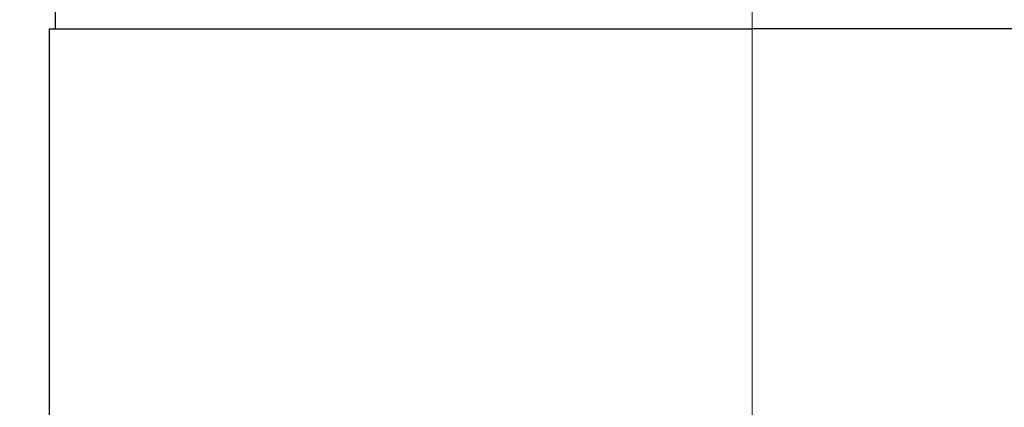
# Model space of a CAD drawing. Extents: x 1 to 669, y 0 to 417.
# Tile 265 of 297: x 542.97 to 552.78, y 264.77 to 268.63. Entities that reach past the tile are written whole.
import ezdxf

# ---------------------------------------------------------------- set-up
doc = ezdxf.new("R2010")
doc.units = 0
doc.header["$LTSCALE"] = 12
doc.header["$MEASUREMENT"] = 0
doc.linetypes.add('C', pattern=[2, 1.25, -0.25, 0.25, -0.25])
doc.layers.add('C', color=4, linetype='C', lineweight=13)
doc.layers.add('D', color=2, linetype='CONTINUOUS')
doc.layers.add('X', color=1, linetype='CONTINUOUS')
doc.styles.get("Standard").update_dxf_attribs({"font": 'SIMPLEX.SHX', "width": 0.875})
doc.dimstyles.new('STANDARD$0', dxfattribs={"dimscale": 32, "dimtxt": 0.09375, "dimasz": 0.0625, "dimexe": 0.03125, "dimexo": 0.03125, "dimgap": 0.03125, "dimtad": 1, "dimtih": 1, "dimtoh": 1, "dimdec": 4, "dimzin": 12, "dimdsep": 46, "dimlunit": 5, "dimtxsty": 'Standard', "dimcen": -0.03125, "dimclrd": 256, "dimclre": 256, "dimclrt": 256, "dimadec": 0, "dimazin": 0, "dimtfac": 0.875, "dimtdec": 4, "dimtofl": 0, "dimtmove": 0, "dimatfit": 3, "dimfxl": 1, "dimtolj": 1, "dimtzin": 12, "dimlwd": 13, "dimlwe": 13, "dimarcsym": 0})

# ---------------------------------------------------------------- blocks, each defined once
blk = doc.blocks.new('*D69')
at = {"layer": 'D', "lineweight": 13, "transparency": 16777216}
for p, q in [((513.7662, 249.6833), (513.7662, 296.3226)), ((550.2712, 280.3418), (550.2712, 296.3226)), ((548.2712, 295.3226), (515.7662, 295.3226))]:
    blk.add_line(p, q, dxfattribs=at)
at = {"layer": 'D', "transparency": 16777216}
for points in [[(515.7662, 295.6559), (515.7662, 294.9892), (513.7662, 295.3226)], [(548.2712, 295.6559), (548.2712, 294.9892), (550.2712, 295.3226)]]:
    blk.add_solid(points, dxfattribs=at)
at = {"layer": 'D', "transparency": 16777216, "insert": (531.2198, 299.8851), "char_height": 3, "attachment_point": 5}
blk.add_mtext('\\A1;36{\\H0.875x;\\S1/2;}{}{\\C2;%%p1/2}', dxfattribs=at)

msp = doc.modelspace()

# ---------------------------------------------------------------- linework, layer by layer
at = {"layer": 'C'}
msp.add_line((550.27125, 279.34178), (550.27125, 163.42201), dxfattribs=at)
at = {"layer": 'X'}
for p, q in [((543.32869, 268.71756), (543.32869, 268.53826)), ((543.26939, 268.53826), (550.26619, 268.53826)), ((543.26939, 268.53826), (543.26939, 262.02576)), ((559.44669, 268.53826), (550.26619, 268.53826))]:
    msp.add_line(p, q, dxfattribs=at)

# ---------------------------------------------------------------- dimensions: what is measured, and where the dimension line sits
at = {"layer": 'D'}
dim = msp.add_linear_dim(base=(513.76619, 295.32258), p1=(550.27125, 279.34178), p2=(513.76619, 248.68326), text='<>{}{\\C2;%%p1/2}', dimstyle='STANDARD$0', override={"dimdec": 1, "dimtp": 0.5, "dimtm": 0.5, "dimarcsym": 1}, dxfattribs=at)
dim.commit()
dim.dimension.update_dxf_attribs({"geometry": '*D69', "text_midpoint": (531.21977, 295.32258), "dimtype": 160})

doc.saveas('drawing.dxf')
